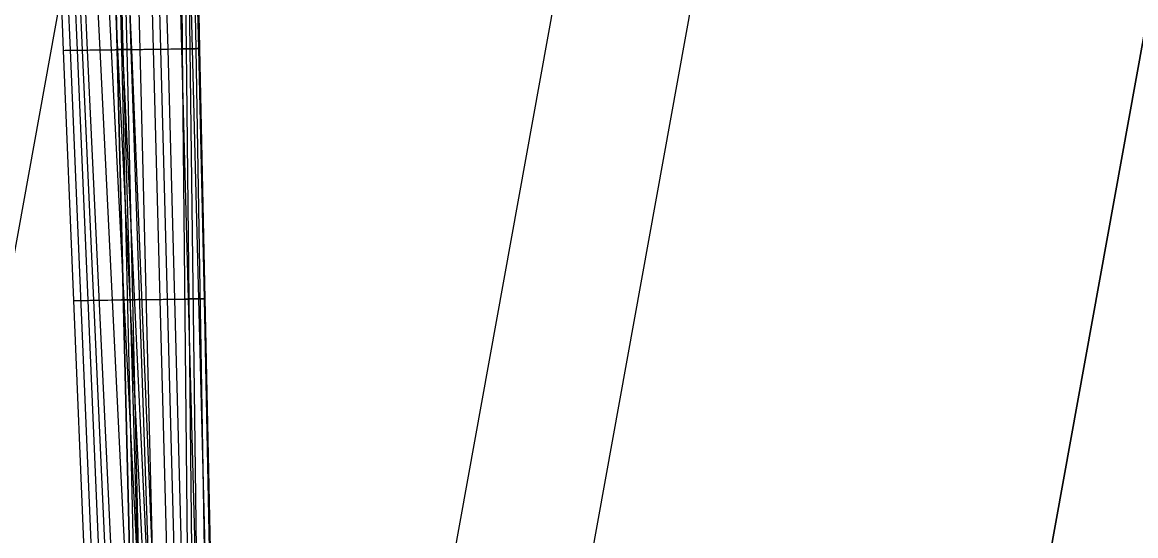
# Model space of a CAD drawing. Extents: x 1815539 to 1947826, y 273303 to 993194.
# Drawn here: x 1875921.678 to 1875926.615, y 317826.616 to 317828.893 of the extents above; entities that cross this region are included whole.
import ezdxf

# ---------------------------------------------------------------- set-up
doc = ezdxf.new("R2010")
doc.units = 0
for name, color, linetype in [('Default', 7, 'Continuous'), ('DT_P_Graded_Shoulder', 7, 'Continuous'), ('PV_P_EOP', 7, 'Continuous'), ('RD_P_GR_Rt', 7, 'Continuous'), ('SC_Scratch1', 7, 'Continuous')]:
    doc.layers.add(name, color=color, linetype=linetype)

msp = doc.modelspace()

# ---------------------------------------------------------------- linework, layer by layer
at = {"layer": 'Default'}
for p, q in [((1875921.768, 317830.9871), (1875921.8596, 317828.7685)), ((1875921.7971, 317830.9871), (1875921.8905, 317828.7687)), ((1875921.8262, 317830.9871), (1875921.9213, 317828.7688)), ((1875921.8439, 317830.9877), (1875921.9437, 317828.7694)), ((1875921.8616, 317830.9882), (1875921.9662, 317828.7699)), ((1875921.9115, 317830.9889), (1875922.0213, 317828.7706)), ((1875921.9606, 317830.9895), (1875922.0727, 317828.7712)), ((1875921.991, 317830.9899), (1875922.1005, 317828.7716)), ((1875922.0161, 317830.9902), (1875922.1228, 317828.7718)), ((1875922.0408, 317830.9905), (1875922.0968, 317828.7715)), ((1875922.0433, 317830.9905), (1875922.0989, 317828.7715)), ((1875922.0605, 317830.9907), (1875922.1245, 317828.7719)), ((1875922.0656, 317830.9908), (1875922.1179, 317828.7718)), ((1875922.0681, 317830.9908), (1875922.1617, 317828.7723)), ((1875922.0818, 317830.991), (1875922.1594, 317828.7723)), ((1875922.091, 317830.9911), (1875922.1414, 317828.7721)), ((1875922.1443, 317830.9918), (1875922.1995, 317828.7728)), ((1875922.1991, 317830.9925), (1875922.2588, 317828.7735)), ((1875922.2297, 317830.9928), (1875922.2906, 317828.7739)), ((1875922.2615, 317830.9932), (1875922.3229, 317828.7743)), ((1875922.3236, 317830.994), (1875922.3836, 317828.7751)), ((1875922.3663, 317830.9945), (1875922.3876, 317828.7752)), ((1875922.3754, 317830.9947), (1875922.4314, 317828.7757)), ((1875922.3798, 317830.9947), (1875922.4043, 317828.7754)), ((1875922.3923, 317830.9949), (1875922.4205, 317828.7756)), ((1875922.4089, 317830.9951), (1875922.4591, 317828.7761)), ((1875922.4105, 317830.9951), (1875922.4471, 317828.7759)), ((1875922.417, 317830.9952), (1875922.4642, 317828.7761)), ((1875922.4188, 317830.9952), (1875922.4626, 317828.7761)), ((1875921.8596, 317828.7685), (1875921.9513, 317826.55)), ((1875921.8905, 317828.7687), (1875921.9835, 317826.5503)), ((1875921.9213, 317828.7688), (1875922.0158, 317826.5506)), ((1875921.9437, 317828.7694), (1875922.0435, 317826.5511)), ((1875921.9662, 317828.7699), (1875922.0712, 317826.5515)), ((1875922.0213, 317828.7706), (1875922.1314, 317826.5523)), ((1875922.0727, 317828.7712), (1875922.1845, 317826.553)), ((1875922.0968, 317828.7715), (1875922.1513, 317826.5525)), ((1875922.0989, 317828.7715), (1875922.1532, 317826.5526)), ((1875922.1005, 317828.7716), (1875922.209, 317826.5533)), ((1875922.1179, 317828.7718), (1875922.169, 317826.5528)), ((1875922.1228, 317828.7718), (1875922.228, 317826.5535)), ((1875922.1245, 317828.7719), (1875922.1869, 317826.553)), ((1875922.1414, 317828.7721), (1875922.1911, 317826.553)), ((1875922.1594, 317828.7723), (1875922.2348, 317826.5536)), ((1875922.1617, 317828.7723), (1875922.253, 317826.5538)), ((1875922.1995, 317828.7728), (1875922.2532, 317826.5538)), ((1875922.2588, 317828.7735), (1875922.3171, 317826.5546)), ((1875922.2906, 317828.7739), (1875922.3501, 317826.555)), ((1875922.3229, 317828.7743), (1875922.3828, 317826.5554)), ((1875922.3836, 317828.7751), (1875922.4424, 317826.5562)), ((1875922.3876, 317828.7752), (1875922.4088, 317826.5558)), ((1875922.4043, 317828.7754), (1875922.4287, 317826.556)), ((1875922.4205, 317828.7756), (1875922.4483, 317826.5563)), ((1875922.4314, 317828.7757), (1875922.4868, 317826.5567)), ((1875922.4471, 317828.7759), (1875922.4839, 317826.5567)), ((1875922.4591, 317828.7761), (1875922.5095, 317826.557)), ((1875922.4626, 317828.7761), (1875922.5073, 317826.557)), ((1875922.4642, 317828.7761), (1875922.5117, 317826.5571))]:
    msp.add_line(p, q, dxfattribs=at)
for points, degree in [([(1875921.8596, 317828.7685), (1875921.8668, 317828.7686), (1875921.8739, 317828.7686), (1875921.8943, 317828.7688), (1875921.9078, 317828.7688), (1875921.9213, 317828.7688)], 3), ([(1875921.9213, 317828.7688), (1875921.932, 317828.7691), (1875921.947, 317828.7694), (1875921.962, 317828.7698), (1875921.9662, 317828.7699)], 3), ([(1875921.9662, 317828.7699), (1875921.9797, 317828.7701), (1875922.0172, 317828.7705), (1875922.0529, 317828.771), (1875922.0727, 317828.7712)], 3), ([(1875922.0727, 317828.7712), (1875922.093, 317828.7715), (1875922.1098, 317828.7717), (1875922.1228, 317828.7718)], 2), ([(1875922.1245, 317828.7719), (1875922.1188, 317828.7718), (1875922.1128, 317828.7717), (1875922.1052, 317828.7716), (1875922.0942, 317828.7715), (1875922.0909, 317828.7714), (1875922.0949, 317828.7715), (1875922.097, 317828.7715), (1875922.0989, 317828.7715)], 3), ([(1875922.0989, 317828.7715), (1875922.1032, 317828.7716), (1875922.1098, 317828.7717), (1875922.1222, 317828.7718), (1875922.1328, 317828.772), (1875922.1414, 317828.7721)], 3), ([(1875922.1228, 317828.7718), (1875922.1396, 317828.7721), (1875922.1597, 317828.7723), (1875922.166, 317828.7724), (1875922.166, 317828.7724), (1875922.1622, 317828.7723), (1875922.1459, 317828.7721), (1875922.1321, 317828.772), (1875922.1245, 317828.7719)], 3), ([(1875922.1414, 317828.7721), (1875922.1513, 317828.7722), (1875922.1656, 317828.7724), (1875922.1925, 317828.7727), (1875922.2095, 317828.7729), (1875922.2349, 317828.7732), (1875922.2471, 317828.7734), (1875922.2588, 317828.7735)], 3), ([(1875922.2588, 317828.7735), (1875922.268, 317828.7737), (1875922.2891, 317828.7739), (1875922.3108, 317828.7742), (1875922.3229, 317828.7743)], 3), ([(1875922.3229, 317828.7743), (1875922.3443, 317828.7746), (1875922.365, 317828.7749), (1875922.4021, 317828.7753), (1875922.4184, 317828.7755), (1875922.4443, 317828.7759), (1875922.4538, 317828.776), (1875922.4591, 317828.7761)], 3), ([(1875922.4205, 317828.7756), (1875922.4099, 317828.7754), (1875922.3989, 317828.7753), (1875922.3876, 317828.7752)], 2), ([(1875922.4626, 317828.7761), (1875922.4607, 317828.7761), (1875922.4543, 317828.776), (1875922.4363, 317828.7758), (1875922.427, 317828.7756), (1875922.4205, 317828.7756)], 3), ([(1875922.4591, 317828.7761), (1875922.4643, 317828.7761), (1875922.4662, 317828.7761), (1875922.4626, 317828.7761)], 2), ([(1875921.9055, 317827.6593), (1875921.9128, 317827.6594), (1875921.92, 317827.6594), (1875921.9409, 317827.6596), (1875921.9547, 317827.6597), (1875921.9685, 317827.6597)], 3), ([(1875921.9685, 317827.6597), (1875921.9805, 317827.66), (1875921.9972, 317827.6603), (1875922.014, 317827.6606), (1875922.0187, 317827.6607)], 3), ([(1875922.0187, 317827.6607), (1875922.033, 317827.6609), (1875922.0724, 317827.6614), (1875922.1089, 317827.6618), (1875922.1286, 317827.6621)], 3), ([(1875922.1557, 317827.6624), (1875922.1492, 317827.6623), (1875922.1424, 317827.6623), (1875922.1336, 317827.6621), (1875922.1212, 317827.662), (1875922.1171, 317827.6619), (1875922.1215, 317827.662), (1875922.1239, 317827.662), (1875922.126, 317827.6621)], 3), ([(1875922.126, 317827.6621), (1875922.13, 317827.6621), (1875922.1361, 317827.6622), (1875922.1473, 317827.6623), (1875922.1576, 317827.6625), (1875922.1663, 317827.6626)], 3), ([(1875922.1286, 317827.6621), (1875922.1478, 317827.6623), (1875922.1636, 317827.6625), (1875922.1754, 317827.6627)], 2), ([(1875922.1754, 317827.6627), (1875922.1905, 317827.6629), (1875922.2072, 317827.6631), (1875922.2096, 317827.6631), (1875922.2068, 317827.6631), (1875922.2003, 317827.663), (1875922.1801, 317827.6627), (1875922.1643, 317827.6625), (1875922.1557, 317827.6624)], 3), ([(1875922.1663, 317827.6626), (1875922.1763, 317827.6627), (1875922.191, 317827.6629), (1875922.2191, 317827.6632), (1875922.2368, 317827.6634), (1875922.2631, 317827.6638), (1875922.2758, 317827.6639), (1875922.288, 317827.6641)], 3), ([(1875922.288, 317827.6641), (1875922.2974, 317827.6642), (1875922.3189, 317827.6645), (1875922.3407, 317827.6647), (1875922.3529, 317827.6649)], 3), ([(1875922.3529, 317827.6649), (1875922.3743, 317827.6652), (1875922.3948, 317827.6654), (1875922.4311, 317827.6659), (1875922.4469, 317827.6661), (1875922.4713, 317827.6664), (1875922.4799, 317827.6665), (1875922.4843, 317827.6665)], 3), ([(1875922.4344, 317827.6659), (1875922.4226, 317827.6658), (1875922.4106, 317827.6656), (1875922.3982, 317827.6655)], 2), ([(1875922.485, 317827.6665), (1875922.482, 317827.6665), (1875922.4739, 317827.6664), (1875922.4529, 317827.6661), (1875922.4419, 317827.666), (1875922.4344, 317827.6659)], 3), ([(1875922.4843, 317827.6665), (1875922.4887, 317827.6666), (1875922.4894, 317827.6666), (1875922.485, 317827.6665)], 2)]:
    msp.add_open_spline(points, degree=degree, dxfattribs=at)
at = {"layer": 'DT_P_Graded_Shoulder'}
for points in [[(1875950.7722, 317962.0706), (1875919.4614, 317789.1188), (1875915.5959, 317767.7657)], [(1875917.9729, 317803.9525), (1875919.2655, 317814.7382), (1875928.4989, 317865.7275), (1875937.4081, 317888.2591)]]:
    msp.add_lwpolyline(points, dxfattribs=at)
at = {"layer": 'PV_P_EOP'}
msp.add_line((1875915.6433, 317768.0273), (1875957.8648, 318001.2653), dxfattribs=at)
at = {"layer": 'RD_P_GR_Rt'}
msp.add_line((1875930.5258, 317861.4684), (1875922.5817, 317817.5839), dxfattribs=at)
at = {"layer": 'SC_Scratch1'}
msp.add_line((1875921.9929, 317817.6905), (1875926.4462, 317842.2907), dxfattribs=at)

doc.saveas('drawing.dxf')
